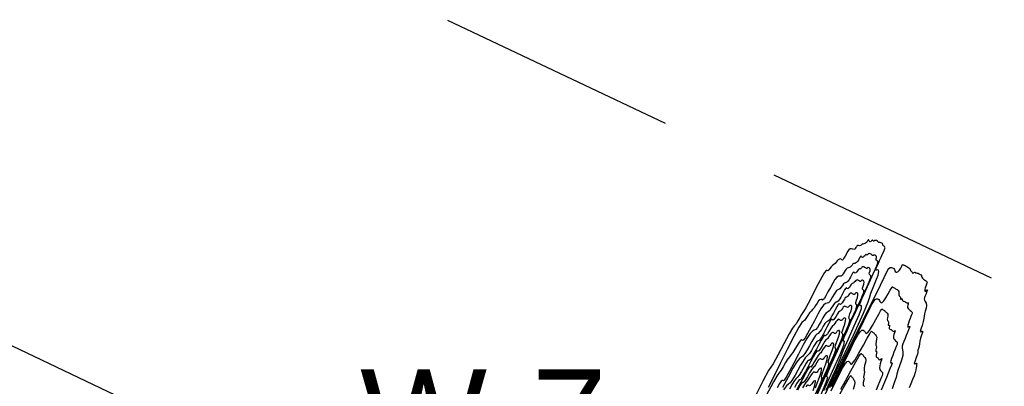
# Model space of a CAD drawing. Extents: x 3249832 to 3255657, y 13789405 to 13793316.
# Tile 617 of 656: x 3251854 to 3252059, y 13792315 to 13792391. Entities that reach past the tile are written whole.
import ezdxf

# ---------------------------------------------------------------- set-up
doc = ezdxf.new("R2010")
doc.units = 0
doc.header["$LTSCALE"] = 100
doc.header["$MEASUREMENT"] = 0
doc.linetypes.add('DASHED', pattern=[0.75, 0.5, -0.25])
for name, color, linetype in [('GRATIO_03231_CON', 1, 'CONTINUOUS'), ('GRATIO_0323_ICON', 1, 'CONTINUOUS'), ('PLAN', 7, 'CONTINUOUS'), ('TARGETS_EAST', 7, 'CONTINUOUS'), ('TARGETS_WEST', 7, 'CONTINUOUS')]:
    doc.layers.add(name, color=color, linetype=linetype)
doc.styles.get("Standard").update_dxf_attribs({"font": 'arial.ttf'})

# ---------------------------------------------------------------- blocks, each defined once
blk = doc.blocks.new('Gratio_032316_contours')
at = {"layer": 'GRATIO_03231_CON', "color": 1, "linetype": 'Continuous', "flags": 128}
for points in [[(3252018.52, 13792307.24), (3252023.75, 13792318.15), (3252027.26, 13792325.53), (3252029.34, 13792330.05), (3252030.31, 13792332.41), (3252030.65, 13792333.5), (3252030.85, 13792334.27), (3252031.31, 13792335.43), (3252031.89, 13792336.81), (3252032.36, 13792338.01), (3252032.52, 13792338.72), (3252032.45, 13792339.02), (3252032.25, 13792339.07), (3252032.05, 13792339.02), (3252031.92, 13792339.02), (3252031.91, 13792339.2), (3252032.06, 13792339.64), (3252032.34, 13792340.28), (3252032.67, 13792341.01), (3252033, 13792341.74), (3252033.3, 13792342.4), (3252033.54, 13792342.93), (3252033.7, 13792343.28), (3252033.78, 13792343.5), (3252033.8, 13792343.66), (3252033.78, 13792343.8), (3252033.71, 13792343.92), (3252033.62, 13792344.01), (3252033.51, 13792344.07), (3252033.4, 13792344.11), (3252033.34, 13792344.18), (3252033.32, 13792344.28), (3252033.32, 13792344.41), (3252033.27, 13792344.54), (3252033.14, 13792344.64), (3252032.96, 13792344.71), (3252032.8, 13792344.76), (3252032.7, 13792344.78), (3252032.66, 13792344.77), (3252032.64, 13792344.76), (3252032.62, 13792344.74), (3252032.58, 13792344.74), (3252032.5, 13792344.79), (3252032.37, 13792344.9), (3252032.21, 13792345.04), (3252032.03, 13792345.15), (3252031.86, 13792345.2), (3252031.72, 13792345.2), (3252031.6, 13792345.16), (3252031.52, 13792345.1), (3252031.46, 13792345.06), (3252031.4, 13792345.06), (3252031.34, 13792345.12), (3252031.27, 13792345.2), (3252031.2, 13792345.25), (3252031.13, 13792345.23), (3252031.06, 13792345.16), (3252030.95, 13792345.06), (3252030.82, 13792344.98), (3252030.68, 13792344.93), (3252030.55, 13792344.97), (3252030.47, 13792345.09), (3252030.42, 13792345.24), (3252030.37, 13792345.33), (3252030.3, 13792345.31), (3252030.23, 13792345.21), (3252030.16, 13792345.08), (3252030.09, 13792344.96), (3252030.02, 13792344.86), (3252029.92, 13792344.75), (3252029.77, 13792344.63), (3252029.6, 13792344.53), (3252029.43, 13792344.46), (3252029.29, 13792344.45), (3252029.17, 13792344.46), (3252029.06, 13792344.42), (3252028.95, 13792344.32), (3252028.83, 13792344.2), (3252028.68, 13792344.11), (3252028.49, 13792344.1), (3252028.3, 13792344.13), (3252028.12, 13792344.13), (3252027.97, 13792344.04), (3252027.85, 13792343.89), (3252027.74, 13792343.7), (3252027.63, 13792343.51), (3252027.5, 13792343.37), (3252027.32, 13792343.32), (3252027.09, 13792343.39), (3252026.82, 13792343.47), (3252026.54, 13792343.46), (3252026.28, 13792343.24), (3252026.02, 13792342.87), (3252025.77, 13792342.4), (3252025.51, 13792341.91), (3252025.26, 13792341.48), (3252025.07, 13792341.21), (3252024.94, 13792341.13), (3252024.84, 13792341.19), (3252024.71, 13792341.3), (3252024.53, 13792341.35), (3252024.31, 13792341.32), (3252024.08, 13792341.2), (3252023.87, 13792340.97), (3252023.66, 13792340.69), (3252023.43, 13792340.41), (3252023.16, 13792340.18), (3252022.87, 13792339.96), (3252022.58, 13792339.7), (3252022.33, 13792339.38), (3252022.11, 13792339.08), (3252021.93, 13792338.91), (3252021.78, 13792338.94), (3252021.58, 13792338.92), (3252021.22, 13792338.54), (3252020.65, 13792337.58), (3252019.93, 13792336.21), (3252019.17, 13792334.71), (3252018.46, 13792333.29), (3252017.85, 13792332.09), (3252017.36, 13792331.18), (3252017.01, 13792330.61), (3252016.73, 13792330.21), (3252016.44, 13792329.77), (3252016.08, 13792329.15), (3252015.69, 13792328.46), (3252015.33, 13792327.89), (3252015.01, 13792327.52), (3252014.59, 13792326.99), (3252013.87, 13792325.8), (3252012.75, 13792323.69), (3252011.51, 13792321.32), (3252010.56, 13792319.55), (3252010.1, 13792318.87), (3252009.61, 13792318.17), (3252008.41, 13792315.95), (3252006.05, 13792311.26)], [(3252021.6, 13792314.05), (3252023.73, 13792318.75), (3252024.61, 13792320.92), (3252025.2, 13792322.44), (3252026.19, 13792324.72), (3252027.4, 13792327.42), (3252028.41, 13792329.73), (3252028.88, 13792331.07), (3252028.93, 13792331.59), (3252028.77, 13792331.67), (3252028.59, 13792331.64), (3252028.51, 13792331.74), (3252028.62, 13792332.16), (3252028.98, 13792333.04), (3252029.52, 13792334.26), (3252030.15, 13792335.65), (3252030.78, 13792337.03), (3252031.35, 13792338.27), (3252031.8, 13792339.27), (3252032.1, 13792339.92), (3252032.26, 13792340.32), (3252032.32, 13792340.57), (3252032.32, 13792340.75), (3252032.27, 13792340.89), (3252032.18, 13792340.98), (3252032.07, 13792341.04), (3252031.98, 13792341.1), (3252031.93, 13792341.21), (3252031.96, 13792341.41), (3252032, 13792341.64), (3252032, 13792341.86), (3252031.89, 13792342.02), (3252031.72, 13792342.11), (3252031.56, 13792342.15), (3252031.46, 13792342.16), (3252031.41, 13792342.14), (3252031.38, 13792342.11), (3252031.34, 13792342.07), (3252031.29, 13792342.05), (3252031.21, 13792342.09), (3252031.07, 13792342.18), (3252030.91, 13792342.31), (3252030.74, 13792342.42), (3252030.58, 13792342.47), (3252030.43, 13792342.46), (3252030.31, 13792342.39), (3252030.2, 13792342.3), (3252030.11, 13792342.21), (3252030.03, 13792342.16), (3252029.96, 13792342.19), (3252029.88, 13792342.25), (3252029.79, 13792342.26), (3252029.69, 13792342.17), (3252029.57, 13792342.01), (3252029.43, 13792341.85), (3252029.28, 13792341.73), (3252029.14, 13792341.68), (3252029.02, 13792341.71), (3252028.94, 13792341.82), (3252028.87, 13792341.94), (3252028.79, 13792341.97), (3252028.67, 13792341.84), (3252028.53, 13792341.6), (3252028.39, 13792341.33), (3252028.26, 13792341.1), (3252028.15, 13792340.91), (3252028.01, 13792340.75), (3252027.86, 13792340.61), (3252027.69, 13792340.49), (3252027.52, 13792340.43), (3252027.39, 13792340.42), (3252027.26, 13792340.4), (3252027.12, 13792340.3), (3252026.95, 13792340.09), (3252026.76, 13792339.83), (3252026.56, 13792339.62), (3252026.35, 13792339.55), (3252026.14, 13792339.53), (3252025.93, 13792339.46), (3252025.73, 13792339.26), (3252025.53, 13792338.96), (3252025.33, 13792338.61), (3252025.13, 13792338.25), (3252024.91, 13792337.95), (3252024.68, 13792337.79), (3252024.42, 13792337.77), (3252024.12, 13792337.77), (3252023.78, 13792337.59), (3252023.38, 13792337.1), (3252022.93, 13792336.35), (3252022.45, 13792335.45), (3252021.95, 13792334.51), (3252021.49, 13792333.67), (3252021.13, 13792333.07), (3252020.91, 13792332.82), (3252020.78, 13792332.81), (3252020.67, 13792332.89), (3252020.5, 13792332.93), (3252020.28, 13792332.86), (3252020.01, 13792332.62), (3252019.7, 13792332.18), (3252019.37, 13792331.65), (3252019.05, 13792331.17), (3252018.74, 13792330.83), (3252018.43, 13792330.53), (3252018.1, 13792330.15), (3252017.73, 13792329.59), (3252017.38, 13792329), (3252017.09, 13792328.59), (3252016.86, 13792328.42), (3252016.54, 13792328.12), (3252015.92, 13792327.16), (3252014.85, 13792325.2), (3252013.48, 13792322.54), (3252012.03, 13792319.64), (3252010.67, 13792316.93), (3252009.52, 13792314.65)], [(3252021.08, 13792314.01), (3252022.92, 13792318.02), (3252024.45, 13792321.46), (3252025.23, 13792323.41), (3252025.41, 13792324.16), (3252025.28, 13792324.27), (3252025.13, 13792324.26), (3252025.11, 13792324.45), (3252025.34, 13792325.12), (3252025.9, 13792326.44), (3252026.71, 13792328.25), (3252027.64, 13792330.29), (3252028.56, 13792332.32), (3252029.4, 13792334.14), (3252030.06, 13792335.6), (3252030.5, 13792336.57), (3252030.74, 13792337.14), (3252030.85, 13792337.48), (3252030.86, 13792337.7), (3252030.82, 13792337.85), (3252030.74, 13792337.95), (3252030.63, 13792338.01), (3252030.55, 13792338.09), (3252030.53, 13792338.25), (3252030.6, 13792338.54), (3252030.69, 13792338.88), (3252030.72, 13792339.19), (3252030.64, 13792339.39), (3252030.48, 13792339.5), (3252030.33, 13792339.54), (3252030.22, 13792339.54), (3252030.15, 13792339.51), (3252030.11, 13792339.46), (3252030.07, 13792339.4), (3252030, 13792339.36), (3252029.91, 13792339.38), (3252029.78, 13792339.47), (3252029.62, 13792339.59), (3252029.45, 13792339.69), (3252029.29, 13792339.73), (3252029.15, 13792339.71), (3252029.01, 13792339.63), (3252028.88, 13792339.49), (3252028.77, 13792339.35), (3252028.66, 13792339.26), (3252028.58, 13792339.27), (3252028.48, 13792339.29), (3252028.38, 13792339.26), (3252028.24, 13792339.1), (3252028.08, 13792338.87), (3252027.91, 13792338.65), (3252027.75, 13792338.49), (3252027.6, 13792338.42), (3252027.48, 13792338.45), (3252027.4, 13792338.56), (3252027.33, 13792338.65), (3252027.22, 13792338.61), (3252027.04, 13792338.37), (3252026.83, 13792338), (3252026.61, 13792337.59), (3252026.43, 13792337.25), (3252026.27, 13792336.97), (3252026.11, 13792336.75), (3252025.94, 13792336.58), (3252025.77, 13792336.46), (3252025.62, 13792336.4), (3252025.49, 13792336.38), (3252025.35, 13792336.34), (3252025.18, 13792336.18), (3252024.96, 13792335.85), (3252024.7, 13792335.46), (3252024.44, 13792335.14), (3252024.2, 13792334.99), (3252023.98, 13792334.92), (3252023.75, 13792334.79), (3252023.49, 13792334.48), (3252023.21, 13792334.03), (3252022.92, 13792333.51), (3252022.62, 13792332.98), (3252022.33, 13792332.53), (3252022.04, 13792332.25), (3252021.75, 13792332.15), (3252021.43, 13792332.06), (3252021.02, 13792331.73), (3252020.48, 13792330.96), (3252019.84, 13792329.84), (3252019.12, 13792328.51), (3252018.38, 13792327.12), (3252017.71, 13792325.86), (3252017.19, 13792324.94), (3252016.88, 13792324.51), (3252016.73, 13792324.42), (3252016.62, 13792324.48), (3252016.47, 13792324.51), (3252016.25, 13792324.39), (3252015.93, 13792324.03), (3252015.53, 13792323.39), (3252015.08, 13792322.61), (3252014.66, 13792321.93), (3252014.32, 13792321.48), (3252013.99, 13792321.1), (3252013.61, 13792320.59), (3252013.14, 13792319.8), (3252012.65, 13792318.93), (3252012.24, 13792318.26), (3252011.94, 13792317.91), (3252011.51, 13792317.32), (3252010.61, 13792315.79), (3252009.05, 13792312.82)], [(3252020.5, 13792313.18), (3252021.59, 13792315.75), (3252021.89, 13792316.72), (3252021.8, 13792316.87), (3252021.67, 13792316.88), (3252021.7, 13792317.16), (3252022.05, 13792318.08), (3252022.82, 13792319.84), (3252023.9, 13792322.24), (3252025.13, 13792324.93), (3252026.35, 13792327.6), (3252027.45, 13792330.02), (3252028.32, 13792331.94), (3252028.9, 13792333.21), (3252029.22, 13792333.97), (3252029.37, 13792334.39), (3252029.41, 13792334.66), (3252029.37, 13792334.82), (3252029.29, 13792334.91), (3252029.2, 13792334.97), (3252029.13, 13792335.07), (3252029.13, 13792335.29), (3252029.24, 13792335.66), (3252029.37, 13792336.12), (3252029.44, 13792336.52), (3252029.39, 13792336.77), (3252029.24, 13792336.89), (3252029.09, 13792336.93), (3252028.98, 13792336.92), (3252028.9, 13792336.88), (3252028.85, 13792336.81), (3252028.79, 13792336.73), (3252028.71, 13792336.68), (3252028.61, 13792336.67), (3252028.48, 13792336.75), (3252028.32, 13792336.86), (3252028.16, 13792336.96), (3252028.01, 13792337), (3252027.86, 13792336.97), (3252027.72, 13792336.86), (3252027.57, 13792336.68), (3252027.42, 13792336.49), (3252027.3, 13792336.36), (3252027.19, 13792336.34), (3252027.09, 13792336.34), (3252026.97, 13792336.26), (3252026.79, 13792336.04), (3252026.59, 13792335.73), (3252026.39, 13792335.44), (3252026.21, 13792335.25), (3252026.06, 13792335.17), (3252025.94, 13792335.19), (3252025.87, 13792335.29), (3252025.78, 13792335.35), (3252025.64, 13792335.25), (3252025.41, 13792334.9), (3252025.13, 13792334.39), (3252024.84, 13792333.85), (3252024.6, 13792333.39), (3252024.39, 13792333.03), (3252024.21, 13792332.75), (3252024.03, 13792332.55), (3252023.86, 13792332.43), (3252023.71, 13792332.37), (3252023.59, 13792332.35), (3252023.44, 13792332.28), (3252023.24, 13792332.05), (3252022.96, 13792331.61), (3252022.64, 13792331.09), (3252022.32, 13792330.65), (3252022.06, 13792330.44), (3252021.82, 13792330.32), (3252021.56, 13792330.12), (3252021.25, 13792329.7), (3252020.89, 13792329.1), (3252020.51, 13792328.41), (3252020.12, 13792327.72), (3252019.74, 13792327.11), (3252019.39, 13792326.71), (3252019.08, 13792326.54), (3252018.74, 13792326.36), (3252018.26, 13792325.86), (3252017.58, 13792324.82), (3252016.74, 13792323.33), (3252015.8, 13792321.56), (3252014.82, 13792319.72), (3252013.93, 13792318.05), (3252013.25, 13792316.81), (3252012.86, 13792316.19), (3252012.68, 13792316.03), (3252012.58, 13792316.07), (3252012.44, 13792316.08), (3252012.21, 13792315.92), (3252011.86, 13792315.45), (3252011.36, 13792314.59)], [(3252020.1, 13792314.21), (3252021.91, 13792318.18), (3252023.54, 13792321.76), (3252024.84, 13792324.61), (3252025.7, 13792326.5), (3252026.18, 13792327.61), (3252026.42, 13792328.22), (3252026.5, 13792328.57), (3252026.48, 13792328.76), (3252026.41, 13792328.85), (3252026.32, 13792328.91), (3252026.28, 13792329.04), (3252026.33, 13792329.36), (3252026.52, 13792329.92), (3252026.74, 13792330.59), (3252026.89, 13792331.17), (3252026.89, 13792331.52), (3252026.77, 13792331.67), (3252026.61, 13792331.7), (3252026.49, 13792331.68), (3252026.4, 13792331.61), (3252026.32, 13792331.51), (3252026.23, 13792331.4), (3252026.13, 13792331.3), (3252026.02, 13792331.26), (3252025.88, 13792331.31), (3252025.73, 13792331.41), (3252025.58, 13792331.5), (3252025.44, 13792331.54), (3252025.29, 13792331.49), (3252025.12, 13792331.33), (3252024.93, 13792331.07), (3252024.73, 13792330.78), (3252024.56, 13792330.56), (3252024.43, 13792330.48), (3252024.31, 13792330.43), (3252024.14, 13792330.27), (3252023.9, 13792329.91), (3252023.62, 13792329.45), (3252023.35, 13792329.02), (3252023.13, 13792328.76), (3252022.98, 13792328.66), (3252022.87, 13792328.67), (3252022.8, 13792328.76), (3252022.69, 13792328.76), (3252022.49, 13792328.54), (3252022.15, 13792327.96), (3252021.73, 13792327.18), (3252021.3, 13792326.37), (3252020.94, 13792325.68), (3252020.64, 13792325.14), (3252020.4, 13792324.75), (3252020.2, 13792324.5), (3252020.04, 13792324.36), (3252019.9, 13792324.3), (3252019.79, 13792324.28), (3252019.63, 13792324.16), (3252019.37, 13792323.8), (3252018.97, 13792323.14), (3252018.51, 13792322.34), (3252018.09, 13792321.69), (3252017.77, 13792321.33), (3252017.5, 13792321.11), (3252017.18, 13792320.78), (3252016.76, 13792320.14), (3252016.25, 13792319.25), (3252015.68, 13792318.22), (3252015.11, 13792317.18), (3252014.57, 13792316.27), (3252014.11, 13792315.63), (3252013.75, 13792315.3), (3252013.35, 13792314.95), (3252012.73, 13792314.13)], [(3252019.69, 13792313.46), (3252021.59, 13792317.63), (3252023.1, 13792320.94), (3252024.1, 13792323.14), (3252024.66, 13792324.43), (3252024.94, 13792325.13), (3252025.04, 13792325.52), (3252025.04, 13792325.72), (3252024.97, 13792325.81), (3252024.89, 13792325.87), (3252024.85, 13792326.03), (3252024.93, 13792326.39), (3252025.15, 13792327.05), (3252025.43, 13792327.82), (3252025.62, 13792328.5), (3252025.63, 13792328.9), (3252025.53, 13792329.07), (3252025.38, 13792329.09), (3252025.25, 13792329.06), (3252025.15, 13792328.98), (3252025.05, 13792328.86), (3252024.95, 13792328.73), (3252024.84, 13792328.61), (3252024.72, 13792328.55), (3252024.58, 13792328.59), (3252024.44, 13792328.68), (3252024.29, 13792328.77), (3252024.15, 13792328.8), (3252024, 13792328.75), (3252023.83, 13792328.57), (3252023.61, 13792328.26), (3252023.38, 13792327.92), (3252023.19, 13792327.66), (3252023.05, 13792327.55), (3252022.91, 13792327.47), (3252022.73, 13792327.27), (3252022.45, 13792326.85), (3252022.13, 13792326.3), (3252021.83, 13792325.82), (3252021.6, 13792325.52), (3252021.44, 13792325.4), (3252021.34, 13792325.42), (3252021.26, 13792325.49), (3252021.15, 13792325.47), (3252020.92, 13792325.18), (3252020.52, 13792324.5), (3252020.03, 13792323.57), (3252019.53, 13792322.62), (3252019.11, 13792321.82), (3252018.77, 13792321.2), (3252018.5, 13792320.75), (3252018.29, 13792320.47), (3252018.12, 13792320.33), (3252018, 13792320.27), (3252017.89, 13792320.24), (3252017.72, 13792320.1), (3252017.43, 13792319.68), (3252016.98, 13792318.9), (3252016.45, 13792317.97), (3252015.97, 13792317.2), (3252015.62, 13792316.78), (3252015.34, 13792316.51), (3252015, 13792316.11), (3252014.52, 13792315.36), (3252013.93, 13792314.32)], [(3252019.63, 13792313.5), (3252021.36, 13792317.28), (3252022.5, 13792319.79), (3252023.14, 13792321.25), (3252023.46, 13792322.04), (3252023.59, 13792322.48), (3252023.59, 13792322.69), (3252023.53, 13792322.78), (3252023.45, 13792322.84), (3252023.43, 13792323.01), (3252023.53, 13792323.43), (3252023.79, 13792324.18), (3252024.11, 13792325.06), (3252024.34, 13792325.82), (3252024.38, 13792326.27), (3252024.29, 13792326.46), (3252024.14, 13792326.48), (3252024.01, 13792326.44), (3252023.89, 13792326.34), (3252023.79, 13792326.21), (3252023.67, 13792326.06), (3252023.55, 13792325.92), (3252023.42, 13792325.85), (3252023.28, 13792325.87), (3252023.14, 13792325.96), (3252023, 13792326.04), (3252022.87, 13792326.07), (3252022.72, 13792326.01), (3252022.53, 13792325.81), (3252022.29, 13792325.46), (3252022.04, 13792325.07), (3252021.82, 13792324.76), (3252021.66, 13792324.62), (3252021.52, 13792324.52), (3252021.32, 13792324.28), (3252021.01, 13792323.78), (3252020.64, 13792323.16), (3252020.3, 13792322.61), (3252020.06, 13792322.28), (3252019.9, 13792322.15), (3252019.8, 13792322.16), (3252019.73, 13792322.22), (3252019.61, 13792322.18), (3252019.35, 13792321.82), (3252018.89, 13792321.03), (3252018.33, 13792319.97), (3252017.76, 13792318.88), (3252017.28, 13792317.97), (3252016.89, 13792317.26), (3252016.59, 13792316.75), (3252016.37, 13792316.45), (3252016.21, 13792316.29), (3252016.09, 13792316.24), (3252015.98, 13792316.21), (3252015.81, 13792316.04), (3252015.49, 13792315.56), (3252014.98, 13792314.66)], [(3252019.62, 13792313.62), (3252020.89, 13792316.43), (3252021.62, 13792318.08), (3252021.98, 13792318.96), (3252022.13, 13792319.43), (3252022.15, 13792319.66), (3252022.09, 13792319.75), (3252022.02, 13792319.81), (3252022, 13792320), (3252022.13, 13792320.47), (3252022.43, 13792321.3), (3252022.79, 13792322.29), (3252023.07, 13792323.15), (3252023.13, 13792323.65), (3252023.05, 13792323.85), (3252022.9, 13792323.87), (3252022.76, 13792323.82), (3252022.64, 13792323.71), (3252022.52, 13792323.56), (3252022.4, 13792323.39), (3252022.26, 13792323.23), (3252022.13, 13792323.14), (3252021.99, 13792323.16), (3252021.85, 13792323.23), (3252021.71, 13792323.31), (3252021.58, 13792323.34), (3252021.43, 13792323.26), (3252021.23, 13792323.04), (3252020.97, 13792322.65), (3252020.69, 13792322.21), (3252020.45, 13792321.86), (3252020.28, 13792321.69), (3252020.13, 13792321.56), (3252019.91, 13792321.28), (3252019.56, 13792320.72), (3252019.15, 13792320.02), (3252018.78, 13792319.4), (3252018.52, 13792319.04), (3252018.36, 13792318.89), (3252018.26, 13792318.9), (3252018.19, 13792318.96), (3252018.06, 13792318.88), (3252017.77, 13792318.46), (3252017.26, 13792317.56), (3252016.63, 13792316.36), (3252015.99, 13792315.14), (3252015.44, 13792314.11)], [(3252019.33, 13792314.54), (3252019.71, 13792315.56), (3252020.16, 13792316.77), (3252020.51, 13792317.8), (3252020.63, 13792318.4), (3252020.57, 13792318.63), (3252020.43, 13792318.65), (3252020.28, 13792318.58), (3252020.14, 13792318.45), (3252019.99, 13792318.27), (3252019.84, 13792318.05), (3252019.68, 13792317.85), (3252019.53, 13792317.73), (3252019.39, 13792317.72), (3252019.26, 13792317.78), (3252019.13, 13792317.85), (3252019.01, 13792317.87), (3252018.86, 13792317.78), (3252018.64, 13792317.51), (3252018.33, 13792317.04), (3252018, 13792316.49), (3252017.71, 13792316.06), (3252017.52, 13792315.83), (3252017.34, 13792315.65), (3252017.08, 13792315.29), (3252016.67, 13792314.59)], [(3252018.85, 13792314), (3252019.24, 13792315.13), (3252019.38, 13792315.78), (3252019.33, 13792316.02), (3252019.19, 13792316.04), (3252019.04, 13792315.96), (3252018.88, 13792315.81), (3252018.73, 13792315.62), (3252018.56, 13792315.38), (3252018.39, 13792315.17), (3252018.24, 13792315.02), (3252018.09, 13792315), (3252017.96, 13792315.05), (3252017.84, 13792315.12), (3252017.72, 13792315.14), (3252017.57, 13792315.04), (3252017.34, 13792314.75)]]:
    blk.add_lwpolyline(points, dxfattribs=at)
at = {"layer": 'GRATIO_03231_CON', "color": 5, "linetype": 'Continuous', "flags": 128}
for points in [[(3252022.32, 13792314.64), (3252026.4, 13792323.03), (3252028.21, 13792326.62), (3252029.15, 13792328.4), (3252030.32, 13792330.74), (3252031.67, 13792333.5), (3252032.86, 13792335.93), (3252033.6, 13792337.46), (3252034, 13792338.27), (3252034.22, 13792338.71), (3252034.4, 13792339.08), (3252034.61, 13792339.38), (3252034.84, 13792339.56), (3252035.11, 13792339.59), (3252035.38, 13792339.5), (3252035.6, 13792339.33), (3252035.74, 13792339.14), (3252035.84, 13792338.95), (3252035.94, 13792338.77), (3252036.09, 13792338.63), (3252036.28, 13792338.59), (3252036.52, 13792338.71), (3252036.79, 13792339.03), (3252037.05, 13792339.45), (3252037.26, 13792339.83), (3252037.39, 13792340.06), (3252037.46, 13792340.17), (3252037.48, 13792340.2), (3252037.48, 13792340.2), (3252037.49, 13792340.2), (3252037.53, 13792340.18), (3252037.6, 13792340.13), (3252037.75, 13792340.07), (3252037.91, 13792340), (3252038.06, 13792339.93), (3252038.14, 13792339.88), (3252038.21, 13792339.83), (3252038.32, 13792339.76), (3252038.52, 13792339.66), (3252038.75, 13792339.52), (3252038.93, 13792339.37), (3252039.02, 13792339.21), (3252039.04, 13792339.06), (3252039.09, 13792338.92), (3252039.2, 13792338.8), (3252039.34, 13792338.69), (3252039.46, 13792338.58), (3252039.51, 13792338.48), (3252039.54, 13792338.41), (3252039.59, 13792338.4), (3252039.71, 13792338.46), (3252039.86, 13792338.56), (3252039.98, 13792338.63), (3252040.04, 13792338.62), (3252040.07, 13792338.56), (3252040.14, 13792338.48), (3252040.29, 13792338.44), (3252040.47, 13792338.41), (3252040.63, 13792338.4), (3252040.72, 13792338.38), (3252040.78, 13792338.35), (3252040.85, 13792338.29), (3252040.98, 13792338.21), (3252041.13, 13792338.13), (3252041.27, 13792338.07), (3252041.36, 13792338.05), (3252041.4, 13792338.06), (3252041.42, 13792338.07), (3252041.42, 13792338.05), (3252041.41, 13792338), (3252041.39, 13792337.93), (3252041.36, 13792337.82), (3252041.36, 13792337.7), (3252041.42, 13792337.54), (3252041.57, 13792337.36), (3252041.78, 13792337.17), (3252042.01, 13792336.99), (3252042.22, 13792336.84), (3252042.39, 13792336.7), (3252042.49, 13792336.58), (3252042.52, 13792336.45), (3252042.49, 13792336.31), (3252042.43, 13792336.14), (3252042.34, 13792335.93), (3252042.25, 13792335.68), (3252042.16, 13792335.38), (3252042.09, 13792335.04), (3252042.06, 13792334.75), (3252042.11, 13792334.6), (3252042.26, 13792334.66), (3252042.44, 13792334.83), (3252042.58, 13792334.94), (3252042.61, 13792334.89), (3252042.54, 13792334.69), (3252042.44, 13792334.42), (3252042.32, 13792334.13), (3252042.2, 13792333.84), (3252042.08, 13792333.56), (3252041.99, 13792333.31), (3252041.94, 13792333.06), (3252041.99, 13792332.8), (3252042.15, 13792332.5), (3252042.33, 13792332.14), (3252042.42, 13792331.68), (3252042.34, 13792331.12), (3252042.17, 13792330.51), (3252042.01, 13792329.93), (3252041.93, 13792329.44), (3252041.87, 13792328.94), (3252041.74, 13792328.33), (3252041.49, 13792327.55), (3252041.23, 13792326.79), (3252041.1, 13792326.29), (3252041.22, 13792326.2), (3252041.44, 13792326.32), (3252041.6, 13792326.34), (3252041.57, 13792326.05), (3252041.4, 13792325.51), (3252041.2, 13792324.87), (3252041.06, 13792324.26), (3252040.97, 13792323.71), (3252040.87, 13792323.2), (3252040.75, 13792322.76), (3252040.64, 13792322.39), (3252040.58, 13792322.15), (3252040.59, 13792322.03), (3252040.61, 13792321.88), (3252040.53, 13792321.54), (3252040.3, 13792320.9), (3252040.03, 13792320.17), (3252039.88, 13792319.63), (3252039.96, 13792319.49), (3252040.16, 13792319.59), (3252040.35, 13792319.7), (3252040.41, 13792319.63), (3252040.37, 13792319.41), (3252040.31, 13792319.1), (3252040.27, 13792318.75), (3252040.22, 13792318.32), (3252040.09, 13792317.78), (3252039.85, 13792317.09), (3252039.52, 13792316.28), (3252039.15, 13792315.41), (3252038.79, 13792314.54)], [(3252022.72, 13792314.82), (3252025.45, 13792320.43), (3252027.87, 13792325.39), (3252029.39, 13792328.52), (3252030.2, 13792330.17), (3252030.64, 13792331.07), (3252031.02, 13792331.82), (3252031.38, 13792332.46), (3252031.72, 13792332.9), (3252032.05, 13792333.07), (3252032.32, 13792333.03), (3252032.53, 13792332.89), (3252032.66, 13792332.71), (3252032.75, 13792332.53), (3252032.84, 13792332.37), (3252032.98, 13792332.25), (3252033.2, 13792332.29), (3252033.54, 13792332.61), (3252033.99, 13792333.28), (3252034.47, 13792334.12), (3252034.88, 13792334.86), (3252035.13, 13792335.31), (3252035.26, 13792335.51), (3252035.31, 13792335.57), (3252035.31, 13792335.57), (3252035.33, 13792335.58), (3252035.36, 13792335.55), (3252035.44, 13792335.49), (3252035.57, 13792335.42), (3252035.73, 13792335.35), (3252035.86, 13792335.28), (3252035.94, 13792335.22), (3252036, 13792335.16), (3252036.1, 13792335.08), (3252036.29, 13792334.97), (3252036.5, 13792334.81), (3252036.65, 13792334.61), (3252036.69, 13792334.36), (3252036.67, 13792334.09), (3252036.68, 13792333.86), (3252036.76, 13792333.69), (3252036.88, 13792333.55), (3252036.98, 13792333.4), (3252037, 13792333.24), (3252037, 13792333.08), (3252037.02, 13792333), (3252037.12, 13792333.02), (3252037.25, 13792333.08), (3252037.34, 13792333.09), (3252037.37, 13792333), (3252037.38, 13792332.84), (3252037.42, 13792332.69), (3252037.54, 13792332.6), (3252037.7, 13792332.56), (3252037.85, 13792332.53), (3252037.93, 13792332.5), (3252037.98, 13792332.45), (3252038.04, 13792332.38), (3252038.16, 13792332.3), (3252038.31, 13792332.22), (3252038.45, 13792332.18), (3252038.55, 13792332.2), (3252038.61, 13792332.25), (3252038.65, 13792332.26), (3252038.65, 13792332.22), (3252038.63, 13792332.12), (3252038.58, 13792331.95), (3252038.51, 13792331.74), (3252038.47, 13792331.5), (3252038.49, 13792331.26), (3252038.61, 13792331.04), (3252038.79, 13792330.84), (3252039.01, 13792330.67), (3252039.2, 13792330.53), (3252039.35, 13792330.39), (3252039.42, 13792330.22), (3252039.41, 13792330), (3252039.32, 13792329.72), (3252039.17, 13792329.36), (3252039, 13792328.94), (3252038.82, 13792328.48), (3252038.67, 13792328.02), (3252038.56, 13792327.61), (3252038.51, 13792327.31), (3252038.56, 13792327.17), (3252038.69, 13792327.22), (3252038.84, 13792327.33), (3252038.92, 13792327.32), (3252038.86, 13792327.07), (3252038.69, 13792326.6), (3252038.45, 13792326.03), (3252038.2, 13792325.41), (3252037.95, 13792324.8), (3252037.72, 13792324.22), (3252037.51, 13792323.7), (3252037.37, 13792323.23), (3252037.34, 13792322.83), (3252037.43, 13792322.46), (3252037.52, 13792322), (3252037.48, 13792321.31), (3252037.2, 13792320.3), (3252036.8, 13792319.16), (3252036.44, 13792318.14), (3252036.24, 13792317.41), (3252036.08, 13792316.73), (3252035.79, 13792315.78), (3252035.27, 13792314.39)], [(3252022.87, 13792314.85), (3252025.17, 13792319.57), (3252026.39, 13792322.07), (3252027.06, 13792323.43), (3252027.63, 13792324.56), (3252028.15, 13792325.54), (3252028.61, 13792326.23), (3252028.98, 13792326.54), (3252029.26, 13792326.56), (3252029.46, 13792326.44), (3252029.58, 13792326.28), (3252029.66, 13792326.12), (3252029.74, 13792325.96), (3252029.88, 13792325.87), (3252030.13, 13792325.99), (3252030.56, 13792326.51), (3252031.19, 13792327.54), (3252031.89, 13792328.79), (3252032.5, 13792329.89), (3252032.88, 13792330.56), (3252033.07, 13792330.86), (3252033.14, 13792330.95), (3252033.14, 13792330.95), (3252033.17, 13792330.96), (3252033.2, 13792330.92), (3252033.27, 13792330.85), (3252033.39, 13792330.78), (3252033.54, 13792330.7), (3252033.66, 13792330.63), (3252033.73, 13792330.56), (3252033.79, 13792330.48), (3252033.88, 13792330.39), (3252034.06, 13792330.27), (3252034.24, 13792330.1), (3252034.37, 13792329.85), (3252034.36, 13792329.51), (3252034.3, 13792329.13), (3252034.27, 13792328.8), (3252034.32, 13792328.57), (3252034.42, 13792328.4), (3252034.5, 13792328.22), (3252034.49, 13792327.99), (3252034.46, 13792327.75), (3252034.45, 13792327.6), (3252034.53, 13792327.57), (3252034.63, 13792327.6), (3252034.71, 13792327.56), (3252034.71, 13792327.38), (3252034.68, 13792327.13), (3252034.69, 13792326.9), (3252034.79, 13792326.76), (3252034.93, 13792326.7), (3252035.07, 13792326.67), (3252035.14, 13792326.62), (3252035.18, 13792326.55), (3252035.24, 13792326.47), (3252035.34, 13792326.38), (3252035.48, 13792326.32), (3252035.62, 13792326.3), (3252035.74, 13792326.36), (3252035.83, 13792326.43), (3252035.87, 13792326.46), (3252035.88, 13792326.4), (3252035.84, 13792326.23), (3252035.77, 13792325.98), (3252035.66, 13792325.66), (3252035.58, 13792325.31), (3252035.56, 13792324.98), (3252035.65, 13792324.72), (3252035.81, 13792324.52), (3252036, 13792324.36), (3252036.18, 13792324.22), (3252036.31, 13792324.07), (3252036.35, 13792323.86), (3252036.29, 13792323.55), (3252036.14, 13792323.12), (3252035.92, 13792322.59), (3252035.66, 13792321.95), (3252035.39, 13792321.28), (3252035.17, 13792320.67), (3252035.02, 13792320.19), (3252034.97, 13792319.87), (3252035.01, 13792319.74), (3252035.12, 13792319.78), (3252035.24, 13792319.84), (3252035.26, 13792319.7), (3252035.11, 13792319.24), (3252034.83, 13792318.52), (3252034.47, 13792317.63), (3252034.09, 13792316.7), (3252033.71, 13792315.77), (3252033.35, 13792314.88), (3252033.03, 13792314.09)], [(3252022.59, 13792313.96), (3252023.49, 13792315.79), (3252024.24, 13792317.3), (3252024.93, 13792318.62), (3252025.5, 13792319.56), (3252025.92, 13792320.01), (3252026.21, 13792320.1), (3252026.39, 13792319.99), (3252026.5, 13792319.85), (3252026.57, 13792319.7), (3252026.65, 13792319.56), (3252026.78, 13792319.49), (3252027.05, 13792319.69), (3252027.57, 13792320.41), (3252028.39, 13792321.79), (3252029.31, 13792323.45), (3252030.12, 13792324.92), (3252030.62, 13792325.81), (3252030.87, 13792326.21), (3252030.97, 13792326.33), (3252030.97, 13792326.33), (3252031.01, 13792326.34), (3252031.04, 13792326.29), (3252031.1, 13792326.21), (3252031.21, 13792326.13), (3252031.35, 13792326.06), (3252031.47, 13792325.98), (3252031.53, 13792325.89), (3252031.58, 13792325.8), (3252031.66, 13792325.7), (3252031.82, 13792325.58), (3252031.99, 13792325.39), (3252032.08, 13792325.09), (3252032.04, 13792324.65), (3252031.93, 13792324.16), (3252031.86, 13792323.74), (3252031.88, 13792323.46), (3252031.96, 13792323.26), (3252032.01, 13792323.04), (3252031.98, 13792322.74), (3252031.91, 13792322.43), (3252031.88, 13792322.2), (3252031.93, 13792322.13), (3252032.02, 13792322.11), (3252032.07, 13792322.02), (3252032.04, 13792321.76), (3252031.98, 13792321.41), (3252031.96, 13792321.11), (3252032.04, 13792320.93), (3252032.16, 13792320.85), (3252032.28, 13792320.8), (3252032.35, 13792320.74), (3252032.38, 13792320.65), (3252032.43, 13792320.56), (3252032.53, 13792320.47), (3252032.66, 13792320.41), (3252032.8, 13792320.42), (3252032.94, 13792320.51), (3252033.04, 13792320.61), (3252033.1, 13792320.65), (3252033.11, 13792320.57), (3252033.06, 13792320.35), (3252032.96, 13792320.01), (3252032.82, 13792319.58), (3252032.69, 13792319.12), (3252032.63, 13792318.7), (3252032.69, 13792318.4), (3252032.83, 13792318.19), (3252033, 13792318.05), (3252033.16, 13792317.92), (3252033.27, 13792317.76), (3252033.28, 13792317.5), (3252033.18, 13792317.09), (3252032.96, 13792316.53), (3252032.67, 13792315.81), (3252032.31, 13792314.96), (3252031.96, 13792314.08)], [(3252024.16, 13792312.79), (3252025.36, 13792314.98), (3252026.11, 13792316.31), (3252026.48, 13792316.91), (3252026.63, 13792317.09), (3252026.63, 13792317.09), (3252026.69, 13792317.1), (3252026.72, 13792317.03), (3252026.76, 13792316.93), (3252026.86, 13792316.85), (3252026.98, 13792316.77), (3252027.07, 13792316.68), (3252027.12, 13792316.57), (3252027.15, 13792316.45), (3252027.22, 13792316.33), (3252027.36, 13792316.19), (3252027.48, 13792315.97), (3252027.51, 13792315.57), (3252027.39, 13792314.94), (3252027.19, 13792314.23)]]:
    blk.add_lwpolyline(points, dxfattribs=at)
at = {"layer": 'GRATIO_0323_ICON', "color": 7, "linetype": 'Continuous', "flags": 128}
for points in [[(3252019.74, 13792313.24), (3252021.09, 13792316.22), (3252022.61, 13792319.57), (3252024.13, 13792322.89), (3252025.49, 13792325.89), (3252026.58, 13792328.27), (3252027.3, 13792329.86), (3252027.7, 13792330.79), (3252027.89, 13792331.31), (3252027.95, 13792331.61), (3252027.93, 13792331.79), (3252027.85, 13792331.88), (3252027.76, 13792331.94), (3252027.7, 13792332.06), (3252027.73, 13792332.32), (3252027.88, 13792332.79), (3252028.06, 13792333.35), (3252028.17, 13792333.84), (3252028.14, 13792334.14), (3252028, 13792334.28), (3252027.85, 13792334.32), (3252027.73, 13792334.3), (3252027.65, 13792334.24), (3252027.58, 13792334.16), (3252027.51, 13792334.06), (3252027.42, 13792333.99), (3252027.32, 13792333.97), (3252027.18, 13792334.03), (3252027.03, 13792334.13), (3252026.87, 13792334.23), (3252026.72, 13792334.27), (3252026.58, 13792334.23), (3252026.42, 13792334.1), (3252026.25, 13792333.88), (3252026.08, 13792333.64), (3252025.93, 13792333.46), (3252025.81, 13792333.41), (3252025.7, 13792333.38), (3252025.55, 13792333.27), (3252025.35, 13792332.97), (3252025.1, 13792332.59), (3252024.87, 13792332.23), (3252024.67, 13792332.01), (3252024.52, 13792331.91), (3252024.41, 13792331.93), (3252024.33, 13792332.02), (3252024.24, 13792332.06), (3252024.07, 13792331.89), (3252023.78, 13792331.43), (3252023.43, 13792330.78), (3252023.07, 13792330.11), (3252022.77, 13792329.53), (3252022.52, 13792329.08), (3252022.3, 13792328.75), (3252022.11, 13792328.53), (3252021.95, 13792328.39), (3252021.81, 13792328.33), (3252021.69, 13792328.31), (3252021.54, 13792328.22), (3252021.31, 13792327.93), (3252020.97, 13792327.37), (3252020.57, 13792326.72), (3252020.2, 13792326.17), (3252019.91, 13792325.89), (3252019.66, 13792325.72), (3252019.37, 13792325.45), (3252019, 13792324.92), (3252018.57, 13792324.18), (3252018.1, 13792323.32), (3252017.61, 13792322.45), (3252017.15, 13792321.69), (3252016.75, 13792321.17), (3252016.42, 13792320.92), (3252016.04, 13792320.65), (3252015.49, 13792320), (3252014.68, 13792318.68), (3252013.65, 13792316.81), (3252012.48, 13792314.62)], [(3252024.59, 13792314.31), (3252025.59, 13792316.04), (3252026.73, 13792318.12), (3252027.74, 13792319.95), (3252028.36, 13792321.06), (3252028.68, 13792321.56), (3252028.8, 13792321.71), (3252028.8, 13792321.71), (3252028.85, 13792321.72), (3252028.88, 13792321.66), (3252028.93, 13792321.57), (3252029.04, 13792321.49), (3252029.16, 13792321.41), (3252029.27, 13792321.33), (3252029.32, 13792321.23), (3252029.36, 13792321.13), (3252029.44, 13792321.01), (3252029.59, 13792320.89), (3252029.74, 13792320.68), (3252029.8, 13792320.33), (3252029.71, 13792319.8), (3252029.56, 13792319.19), (3252029.45, 13792318.67), (3252029.45, 13792318.34), (3252029.5, 13792318.11), (3252029.53, 13792317.86), (3252029.47, 13792317.49), (3252029.37, 13792317.1), (3252029.31, 13792316.8), (3252029.34, 13792316.68), (3252029.41, 13792316.63), (3252029.44, 13792316.48), (3252029.38, 13792316.14), (3252029.29, 13792315.7), (3252029.23, 13792315.31), (3252029.28, 13792315.09), (3252029.39, 13792314.99), (3252029.5, 13792314.93), (3252029.55, 13792314.85)], [(3252019.29, 13792313.08), (3252020.1, 13792314.9), (3252020.51, 13792315.87), (3252020.68, 13792316.38), (3252020.7, 13792316.63), (3252020.65, 13792316.71), (3252020.58, 13792316.78), (3252020.58, 13792316.98), (3252020.73, 13792317.5), (3252021.07, 13792318.43), (3252021.48, 13792319.53), (3252021.79, 13792320.48), (3252021.88, 13792321.03), (3252021.81, 13792321.24), (3252021.66, 13792321.26), (3252021.52, 13792321.2), (3252021.39, 13792321.08), (3252021.26, 13792320.92), (3252021.12, 13792320.72), (3252020.97, 13792320.54), (3252020.83, 13792320.44), (3252020.69, 13792320.44), (3252020.55, 13792320.51), (3252020.42, 13792320.58), (3252020.3, 13792320.61), (3252020.15, 13792320.52), (3252019.94, 13792320.28), (3252019.65, 13792319.84), (3252019.34, 13792319.35), (3252019.08, 13792318.96), (3252018.9, 13792318.76), (3252018.74, 13792318.61), (3252018.49, 13792318.29), (3252018.11, 13792317.65), (3252017.66, 13792316.88), (3252017.26, 13792316.2), (3252016.98, 13792315.79), (3252016.82, 13792315.64), (3252016.73, 13792315.64), (3252016.66, 13792315.69), (3252016.52, 13792315.59), (3252016.2, 13792315.1), (3252015.64, 13792314.09)]]:
    blk.add_lwpolyline(points, dxfattribs=at)

msp = doc.modelspace()

# ---------------------------------------------------------------- linework, layer by layer
at = {"layer": 'PLAN', "color": 8, "linetype": 'DASHED'}
for p, q in [((3251333.13, 13792680.41), (3252751.51, 13792007.27)), ((3251307.05, 13792582.1), (3252689.96, 13791925.79))]:
    msp.add_line(p, q, dxfattribs=at)

# ---------------------------------------------------------------- block references
at = {"layer": 'TARGETS_EAST'}
msp.add_blockref('Gratio_032316_contours', (0, 0), dxfattribs=at)

# ---------------------------------------------------------------- texts
at = {"layer": 'TARGETS_WEST', "color": 1}
msp.add_text('W-7', height=20, dxfattribs=at).set_placement((3251924.75, 13792298.42))

doc.saveas('drawing.dxf')
